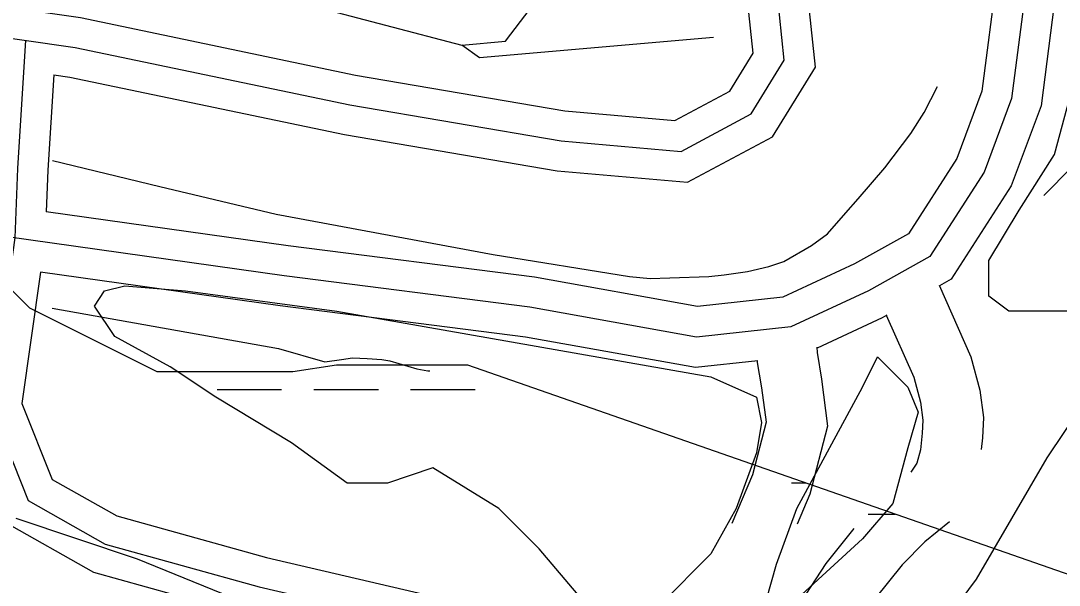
# Model space of a CAD drawing. Extents: x 3279314 to 3317160, y 734079 to 759431.
# Drawn here: x 3309598 to 3310113, y 756097 to 756376 of the extents above; entities that cross this region are included whole.
import ezdxf

# ---------------------------------------------------------------- set-up
doc = ezdxf.new("R2010")
doc.units = 0
for name, color, linetype in [('V-ROAD-CNTR', 7, 'Continuous'), ('V-SITE-VEGE', 7, 'Continuous'), ('V-TOPO-SHOR', 7, 'Continuous'), ('V-UTIL-LINE', 7, 'Continuous'), ('V-WETL-SWMP', 7, 'Continuous')]:
    doc.layers.add(name, color=color, linetype=linetype)

msp = doc.modelspace()

# ---------------------------------------------------------------- linework, layer by layer
at = {"layer": 'V-ROAD-CNTR'}
for points in [[(3309782.51, 757183.84), (3309768.29, 757171.15), (3309745.58, 757149.07), (3309727.25, 757095.44), (3309732.45, 757038.01), (3309748.07, 756974.67), (3309770.46, 756923.24), (3309809.38, 756859.11), (3309888.46, 756755.43), (3309951.31, 756662.11), (3310005.17, 756584.51), (3310046.73, 756514.49), (3310074.29, 756451.23), (3310082.04, 756398.73), (3310074.62, 756341.48), (3310062.16, 756308.08), (3310038.19, 756270.74), (3310011.49, 756255.78), (3309975.89, 756239.29), (3309933.58, 756234.7), (3309852.82, 756249.19), (3309730.62, 756264.82), (3309610.71, 756281.65)], [(3309807.16, 757165.63), (3309788.75, 757149.19), (3309771.64, 757132.57), (3309757.7, 757091.78), (3309762.12, 757042.98), (3309776.59, 756984.32), (3309797.16, 756937.07), (3309834.2, 756876.04), (3309912.85, 756772.92), (3309976.07, 756679.04), (3310030.42, 756600.74), (3310073.49, 756528.19), (3310103.39, 756459.56), (3310112.33, 756399), (3310103.92, 756334.21), (3310089.14, 756294.58), (3310059.39, 756248.24), (3310053.58, 756244.98)], [(3309331.74, 756435.74), (3309336.36, 756434.11), (3309441.63, 756404.78), (3309627.62, 756377.93), (3309764.09, 756349.44), (3309867.88, 756331.79), (3309922.34, 756326.97), (3309949.56, 756341.51), (3309961.15, 756360.32), (3309957.24, 756397.66), (3309927.59, 756455.93), (3309866.7, 756553.13), (3309771.93, 756680.45), (3309735.13, 756741.28)], [(3310097.19, 756398.87), (3310089.27, 756337.84), (3310075.65, 756301.33), (3310048.79, 756259.49), (3310018.32, 756242.41), (3309979.95, 756224.64), (3309933.05, 756219.56), (3309850.54, 756234.36), (3309728.62, 756249.95), (3309452.71, 756288.68), (3308952.37, 756364.88), (3308654.66, 756407.11)], [(3310097.19, 756398.87), (3310089.27, 756337.84), (3310075.65, 756301.33), (3310048.79, 756259.49), (3310018.32, 756242.41), (3309979.95, 756224.64), (3309933.05, 756219.56), (3309850.54, 756234.36), (3309728.62, 756249.95), (3309452.71, 756288.68), (3308952.37, 756364.88), (3308654.66, 756407.11)], [(3309438.53, 756390.07), (3309625.01, 756363.15), (3309761.3, 756334.7), (3309865.96, 756316.9), (3309925.47, 756311.63), (3309960.2, 756330.19), (3309976.6, 756356.8), (3309971.87, 756401.98)], [(3309438.53, 756390.07), (3309625.01, 756363.15), (3309761.3, 756334.7), (3309865.96, 756316.9), (3309925.47, 756311.63), (3309960.2, 756330.19), (3309976.6, 756356.8), (3309971.87, 756401.98)], [(3309629.48, 756346.9), (3309758.51, 756319.96), (3309864.03, 756302.02), (3309928.6, 756296.3), (3309970.84, 756318.87), (3309992.05, 756353.28), (3309986.49, 756406.31)], [(3309600.43, 756366.7), (3309596.43, 756303.09), (3309595.12, 756268.69), (3309583.25, 756184.79), (3309601.7, 756138.5), (3309639.9, 756116.91), (3309716.19, 756095.68), (3309805.99, 756074.83), (3309851.61, 756060.35), (3309909.78, 756018.87), (3309973.38, 755986.89), (3310019.27, 755945.11), (3310059.63, 755888.99), (3310106, 755825.13), (3310157.11, 755760.8), (3310200.33, 755720.36), (3310263.07, 755692.67), (3310304.39, 755670.62), (3310346.95, 755653.12), (3310362.83, 755626.43), (3310384.86, 755553.78), (3310398.19, 755476.8)], [(3309600.43, 756366.7), (3309596.43, 756303.09), (3309595.12, 756268.69), (3309583.25, 756184.79), (3309601.7, 756138.5), (3309639.9, 756116.91), (3309716.19, 756095.68), (3309805.99, 756074.83), (3309851.61, 756060.35), (3309909.78, 756018.87), (3309973.38, 755986.89), (3310019.27, 755945.11), (3310059.63, 755888.99), (3310106, 755825.13), (3310157.11, 755760.8), (3310200.33, 755720.36), (3310263.07, 755692.67), (3310304.39, 755670.62), (3310346.95, 755653.12), (3310362.83, 755626.43), (3310384.86, 755553.78), (3310398.19, 755476.8)], [(3309614.38, 756349.53), (3309611.41, 756302.34), (3309610.63, 756281.6)], [(3309614.38, 756349.53), (3309622.41, 756348.37), (3309629.48, 756346.9)], [(3309607.88, 756251.75), (3309598.66, 756186.64), (3309613.68, 756148.96), (3309645.68, 756130.87), (3309719.89, 756110.22), (3309809.96, 756089.31), (3309858.4, 756073.93), (3309917.55, 756031.76), (3309981.96, 755999.37), (3310030.53, 755955.14), (3310071.79, 755897.78), (3310117.94, 755834.21), (3310168.17, 755770.99), (3310208.71, 755733.05), (3310269.64, 755706.17), (3310274.16, 755703.75)], [(3309963.5, 756207.77), (3309932.53, 756204.41), (3309848.26, 756219.52), (3309726.63, 756235.08), (3309607.88, 756251.75)], [(3310053.38, 756245.32), (3310069.16, 756209.74), (3310073.6, 756193.28), (3310075.45, 756179.68), (3310074.93, 756169.6), (3310074.32, 756163.74)], [(3310027.49, 756230.35), (3310025.15, 756229.04), (3309992.89, 756214.1)], [(3310027.21, 756230.33), (3310040.79, 756199.69), (3310044.13, 756187.32), (3310045.35, 756178.42), (3310045.01, 756171.93), (3310044.16, 756163.72), (3310042.31, 756157.1), (3310039.39, 756152.6)], [(3309992.83, 756214.55), (3309992.85, 756211.84), (3309995.01, 756198.74), (3309998.12, 756175.46), (3309989.3, 756141.63), (3309983.08, 756126.78)], [(3309963.09, 756207.95), (3309965.34, 756194.32), (3309967.6, 756177.33), (3309960.8, 756151.25), (3309950.7, 756127.12)], [(3309589.72, 756128.05), (3309634.11, 756102.95), (3309712.48, 756081.14), (3309802.02, 756060.35), (3309844.82, 756046.77), (3309902.01, 756005.99), (3309964.8, 755974.41), (3310008.01, 755935.07), (3310047.47, 755880.2), (3310094.05, 755816.06), (3310146.06, 755750.6), (3310191.94, 755707.66), (3310256.5, 755679.17), (3310297.99, 755657.04), (3310336.62, 755641.15), (3310349.01, 755620.33), (3310370.24, 755550.31)], [(3310011.1, 756124.72), (3309997.21, 756107.36), (3309975.3, 756073.63), (3309957.15, 756057.63)], [(3310058.59, 756128.03), (3310046.23, 756118.11), (3310035.1, 756106.71), (3310021.56, 756089.78), (3309998.22, 756053.85), (3309995.48, 756051.44)]]:
    msp.add_lwpolyline(points, dxfattribs=at)
at = {"layer": 'V-SITE-VEGE'}
for p, q in [((3310126.87, 756189.76), (3310106.83, 756159.67)), ((3310106.83, 756159.67), (3310071.76, 756099.49)), ((3309655.9, 756109.52), (3309595.77, 756129.58)), ((3309816.23, 756044.34), (3309655.9, 756109.52)), ((3310071.76, 756099.49), (3310041.7, 756059.38))]:
    msp.add_line(p, q, dxfattribs=at)
msp.add_lwpolyline([(3310173.22, 756392.84), (3310180.73, 756365.26), (3310175.72, 756327.65), (3310170.71, 756295.06), (3310198.27, 756280.01), (3310250.88, 756280.01), (3310300.98, 756285.03), (3310348.58, 756290.04), (3310371.13, 756259.96), (3310371.13, 756239.9), (3310353.59, 756232.38), (3310255.89, 756224.86), (3310178.23, 756234.89), (3310130.63, 756232.38), (3310088.04, 756232.38), (3310078.02, 756239.9), (3310078.02, 756257.45), (3310093.05, 756282.52), (3310110.59, 756310.1), (3310118.1, 756337.68), (3310123.12, 756365.26), (3310120.61, 756400.36)], dxfattribs=at)
for points in [[(3309940.24, 756199.79), (3309962.79, 756189.76), (3309965.29, 756177.22), (3309962.79, 756162.18), (3309952.76, 756134.6), (3309940.24, 756112.04), (3309915.19, 756086.96), (3309895.15, 756076.93), (3309882.62, 756081.95), (3309855.06, 756114.54), (3309835.02, 756134.6), (3309802.45, 756154.66), (3309779.91, 756147.14), (3309759.87, 756147.14), (3309732.31, 756167.19), (3309694.73, 756189.76), (3309672.19, 756204.8), (3309644.63, 756219.84), (3309634.61, 756234.89), (3309639.62, 756242.41), (3309649.64, 756244.91), (3309679.7, 756242.41), (3309754.85, 756232.38)], [(3310015.39, 756194.77), (3310022.91, 756209.82), (3310037.94, 756194.77), (3310042.95, 756182.24), (3310037.94, 756164.68), (3310030.42, 756137.11), (3310015.39, 756119.56), (3309985.33, 756091.98), (3309972.8, 756081.95), (3309967.79, 756089.47), (3309972.8, 756107.02), (3309982.83, 756134.6)]]:
    msp.add_lwpolyline(points, close=True, dxfattribs=at)
at = {"layer": 'V-TOPO-SHOR'}
for points in [[(3309798.56, 757021.61), (3309833.82, 756934.06), (3309907.59, 756867.63), (3309963.83, 756801.16), (3310027.1, 756727.7), (3310044.76, 756671.65), (3310069.46, 756605.11), (3310097.57, 756573.62), (3310132.77, 756514.12), (3310150.43, 756458.07), (3310154.03, 756416.01), (3310147.11, 756377.44), (3310136.68, 756338.86), (3310119.24, 756303.76), (3310105.25, 756289.71)], [(3309613.72, 756307.07), (3309666.98, 756294.18), (3309724.74, 756280.46), (3309832.25, 756260.45), (3309899.81, 756249.58), (3309910.08, 756248.58), (3309919.88, 756248.86), (3309939.15, 756249.59), (3309946.87, 756250.36), (3309958.43, 756252.08), (3309969.04, 756254.61), (3309976.44, 756256.99), (3309990.12, 756264.96), (3309998.01, 756270.71), (3310007.21, 756281.11), (3310013.33, 756288.16), (3310026.4, 756303.52), (3310039.32, 756320.49), (3310045.94, 756330.9), (3310052.58, 756343.72)], [(3309613.7, 756233.86), (3309725.91, 756213.82), (3309748.76, 756207.29), (3309757.05, 756208.44), (3309762.58, 756209.21), (3309769.81, 756208.92), (3309777.04, 756208.49), (3309781.11, 756207.69), (3309794.51, 756203.82), (3309799.89, 756202.75), (3309800.81, 756202.74)]]:
    msp.add_lwpolyline(points, dxfattribs=at)
at = {"layer": 'V-UTIL-LINE'}
for points in [[(3309747.94, 756393.94), (3309741.02, 756384.14), (3309816.82, 756364.19), (3309838.45, 756366.26), (3309896.94, 756443.09)], [(3309941.46, 756368.02), (3309825.44, 756358.06), (3309816.82, 756364.19)]]:
    msp.add_lwpolyline(points, dxfattribs=at)
at = {"layer": 'V-WETL-SWMP'}
for p, q in [((3309602.54, 756233.88), (3309578.82, 756257.6)), ((3309602.54, 756233.88), (3309578.82, 756257.6)), ((3309665.77, 756202.24), (3309602.54, 756233.88)), ((3309665.77, 756202.24), (3309602.54, 756233.88)), ((3309732.95, 756202.24), (3309665.77, 756202.24)), ((3309732.95, 756202.24), (3309665.77, 756202.24)), ((3309754.62, 756205.55), (3309732.95, 756202.24)), ((3309754.62, 756205.55), (3309732.95, 756202.24)), ((3309819.68, 756205.55), (3309754.62, 756205.55)), ((3309819.68, 756205.55), (3309754.62, 756205.55)), ((3310118.94, 756101.39), (3309819.68, 756205.55)), ((3310118.94, 756101.39), (3309819.68, 756205.55)), ((3309695.36, 756193.49), (3309727.36, 756193.51)), ((3309743.36, 756193.52), (3309775.36, 756193.53)), ((3309791.36, 756193.54), (3309823.36, 756193.56)), ((3309980.23, 756147.21), (3309987.3, 756147.21)), ((3310018.24, 756131.8), (3310031.57, 756131.8))]:
    msp.add_line(p, q, dxfattribs=at)

doc.saveas('drawing.dxf')
